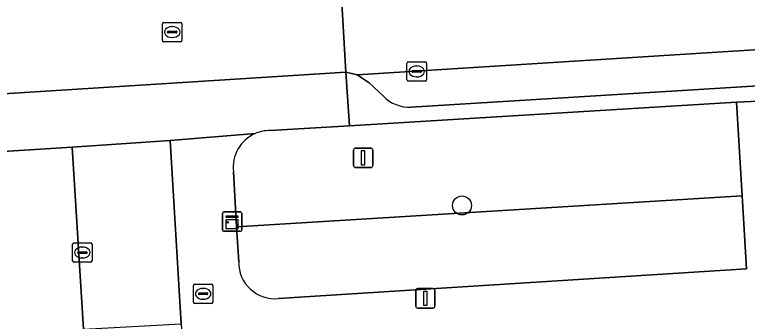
# Model space of a CAD drawing. Extents: x 159680 to 160786, y 387323 to 388340.
# Drawn here: x 160678.44 to 160716.17, y 387772 to 387787.8 of the extents above; entities that cross this region are included whole.
import ezdxf

# ---------------------------------------------------------------- set-up
doc = ezdxf.new("R2010")
doc.units = 0
for name, color, linetype in [('IMGEO_Boom', 7, 'Continuous'), ('IMGEO_Groenvoorziening', 7, 'Continuous'), ('IMGEO_Kast', 7, 'Continuous'), ('IMGEO_Kolk', 7, 'Continuous'), ('IMGEO_Lichtmast', 7, 'Continuous'), ('IMGEO_Parkeervlak_open', 7, 'Continuous'), ('IMGEO_Rijbaan_lokaal_open', 7, 'Continuous'), ('IMGEO_Rioolput', 7, 'Continuous'), ('IMGEO_Voetpad_open', 7, 'Continuous')]:
    doc.layers.add(name, color=color, linetype=linetype)

msp = doc.modelspace()

# ---------------------------------------------------------------- linework, layer by layer
at = {"layer": 'IMGEO_Boom'}
msp.add_circle((160701.475, 387777.97), 0.489, dxfattribs=at)
at = {"layer": 'IMGEO_Groenvoorziening'}
for points in [[(160689.71, 387779.699), (160689.873, 387776.876), (160715.896, 387778.466), (160715.602, 387783.295)], [(160715.602, 387783.295), (160695.691, 387782.077), (160691.591, 387781.826)], [(160692.029, 387773.176), (160716.124, 387774.708), (160715.896, 387778.466), (160689.873, 387776.876), (160689.978, 387775.065)]]:
    msp.add_lwpolyline(points, dxfattribs=at)
for centre, radius, start, end in [((160691.573, 387779.947), 1.879, 113.6135, 187.5882), ((160691.575, 387779.935), 1.891, 89.5005, 113.5192), ((160691.845, 387775.035), 1.868, 179.069, 275.64)]:
    msp.add_arc(centre, radius, start, end, dxfattribs=at)
at = {"layer": 'IMGEO_Kast'}
for p, q in [((160689.136, 387776.714), (160689.136, 387777.555)), ((160689.136, 387777.555), (160689.136, 387776.714)), ((160689.211, 387777.639), (160690.052, 387777.639)), ((160690.052, 387777.639), (160689.211, 387777.639)), ((160690.136, 387777.564), (160690.136, 387776.723)), ((160690.136, 387776.723), (160690.136, 387777.564)), ((160690.061, 387776.639), (160689.22, 387776.639)), ((160689.22, 387776.639), (160690.061, 387776.639))]:
    msp.add_line(p, q, dxfattribs=at)
for points in [[(160689.331, 387777.429), (160689.931, 387777.429), (160689.931, 387777.344), (160689.331, 387777.344), (160689.331, 387777.429)], [(160689.331, 387777.254), (160689.931, 387777.254), (160689.931, 387776.765), (160689.331, 387776.765), (160689.331, 387777.254)]]:
    msp.add_lwpolyline(points, dxfattribs=at)
msp.add_circle((160689.415, 387777.103), 0.0377, dxfattribs=at)
for centre, start, end in [((160689.214, 387777.561), 92.4484, 184.2845), ((160689.214, 387777.561), 92.4484, 184.2845), ((160690.058, 387777.561), 2.4484, 94.2845), ((160690.058, 387777.561), 2.4484, 94.2845), ((160689.214, 387776.717), 182.4484, 274.2845), ((160689.214, 387776.717), 182.4484, 274.2845), ((160690.058, 387776.717), 272.4484, 4.2845), ((160690.058, 387776.717), 272.4484, 4.2845)]:
    msp.add_arc(centre, 0.0779, start, end, dxfattribs=at)
at = {"layer": 'IMGEO_Kolk'}
for p, q in [((160698.718, 387785.371), (160699.57, 387785.371)), ((160698.643, 387784.445), (160698.643, 387785.297)), ((160699.131, 387785.151), (160699.156, 387785.151)), ((160699.644, 387785.297), (160699.644, 387784.445)), ((160698.902, 387784.865), (160698.902, 387784.877)), ((160699.34, 387784.828), (160698.942, 387784.828)), ((160698.945, 387784.914), (160699.343, 387784.914)), ((160699.154, 387784.591), (160699.129, 387784.591)), ((160699.386, 387784.877), (160699.386, 387784.865)), ((160699.57, 387784.371), (160698.718, 387784.371)), ((160681.428, 387775.117), (160681.428, 387775.969)), ((160681.503, 387776.043), (160682.355, 387776.043)), ((160682.429, 387775.969), (160682.429, 387775.117)), ((160681.687, 387775.537), (160681.687, 387775.549)), ((160681.73, 387775.586), (160682.128, 387775.586)), ((160681.916, 387775.823), (160681.941, 387775.823)), ((160682.171, 387775.549), (160682.171, 387775.537)), ((160682.125, 387775.5), (160681.727, 387775.5)), ((160681.939, 387775.263), (160681.914, 387775.263)), ((160682.355, 387775.043), (160681.503, 387775.043))]:
    msp.add_line(p, q, dxfattribs=at)
for points in [[(160698.718, 387785.371), (160699.57, 387785.371)], [(160698.643, 387784.445), (160698.643, 387785.297)], [(160699.644, 387785.297), (160699.644, 387784.445)], [(160699.57, 387784.371), (160698.718, 387784.371)], [(160681.428, 387775.117), (160681.428, 387775.969)], [(160681.503, 387776.043), (160682.355, 387776.043)], [(160682.429, 387775.969), (160682.429, 387775.117)], [(160682.355, 387775.043), (160681.503, 387775.043)]]:
    msp.add_lwpolyline(points, dxfattribs=at)
for centre, radius, start, end in [((160698.72, 387785.295), 0.0765, 91.552, 178.448), ((160698.72, 387785.295), 0.0765, 91.552, 178.448), ((160699.568, 387785.295), 0.0765, 1.552, 88.448), ((160699.568, 387785.295), 0.0765, 1.552, 88.448), ((160698.942, 387784.874), 0.0403, 85.8775, 175.7526), ((160698.939, 387784.864), 0.0366, 178.938, 274.7102), ((160699.343, 387784.871), 0.043, 264.8664, 352.4533), ((160699.347, 387784.876), 0.0386, 1.7309, 96.639), ((160698.72, 387784.447), 0.0765, 181.552, 268.448), ((160698.72, 387784.447), 0.0765, 181.552, 268.448), ((160699.568, 387784.447), 0.0765, 271.552, 358.448), ((160699.568, 387784.447), 0.0765, 271.552, 358.448), ((160681.505, 387775.967), 0.0765, 91.552, 178.448), ((160681.505, 387775.967), 0.0765, 91.552, 178.448), ((160682.353, 387775.967), 0.0765, 1.552, 88.448), ((160682.353, 387775.967), 0.0765, 1.552, 88.448), ((160681.727, 387775.546), 0.0403, 85.8775, 175.7526), ((160681.724, 387775.536), 0.0366, 178.938, 274.7102), ((160682.128, 387775.543), 0.043, 264.8664, 352.4533), ((160682.132, 387775.548), 0.0386, 1.7309, 96.639), ((160681.505, 387775.119), 0.0765, 181.552, 268.448), ((160681.505, 387775.119), 0.0765, 181.552, 268.448), ((160682.353, 387775.119), 0.0765, 271.552, 358.448), ((160682.353, 387775.119), 0.0765, 271.552, 358.448)]:
    msp.add_arc(centre, radius, start, end, dxfattribs=at)
for centre, major_axis, ratio, start_param, end_param in [((160699.13, 387784.871), (-0.387, 0.002), 0.722429, 4.712389, 7.853982), ((160699.155, 387784.871), (-0.39, 0.002), 0.717154, 1.570796, 4.712389), ((160681.915, 387775.543), (-0.387, 0.002), 0.722429, 4.712389, 7.853982), ((160681.94, 387775.543), (-0.39, 0.002), 0.717154, 1.570796, 4.712389)]:
    msp.add_ellipse(centre, major_axis=major_axis, ratio=ratio, start_param=start_param, end_param=end_param, dxfattribs=at)
at = {"layer": 'IMGEO_Lichtmast'}
for p, q in [((160695.888, 387780.022), (160695.888, 387780.822)), ((160695.888, 387780.822), (160695.888, 387780.022)), ((160695.988, 387780.922), (160696.778, 387780.922)), ((160696.778, 387780.922), (160695.988, 387780.922)), ((160696.878, 387780.822), (160696.878, 387780.022)), ((160696.878, 387780.022), (160696.878, 387780.822)), ((160696.778, 387779.922), (160695.988, 387779.922)), ((160695.988, 387779.922), (160696.778, 387779.922)), ((160699.194, 387773.684), (160699.984, 387773.684)), ((160699.984, 387773.684), (160699.194, 387773.684)), ((160699.094, 387772.784), (160699.094, 387773.584)), ((160699.094, 387773.584), (160699.094, 387772.784)), ((160700.084, 387773.584), (160700.084, 387772.784)), ((160700.084, 387772.784), (160700.084, 387773.584)), ((160699.984, 387772.684), (160699.194, 387772.684)), ((160699.194, 387772.684), (160699.984, 387772.684))]:
    msp.add_line(p, q, dxfattribs=at)
for points in [[(160696.308, 387780.797), (160696.458, 387780.797), (160696.458, 387780.047), (160696.308, 387780.047), (160696.308, 387780.797)], [(160699.514, 387773.559), (160699.664, 387773.559), (160699.664, 387772.809), (160699.514, 387772.809), (160699.514, 387773.559)]]:
    msp.add_lwpolyline(points, dxfattribs=at)
for centre, start, end in [((160695.988, 387780.822), 90, 180), ((160695.988, 387780.822), 90, 180), ((160696.778, 387780.822), 0, 90), ((160696.778, 387780.822), 360, 90), ((160695.988, 387780.022), 180, 270), ((160695.988, 387780.022), 180, 270), ((160696.778, 387780.022), 270, 0), ((160696.778, 387780.022), 270, 0), ((160699.194, 387773.584), 90, 180), ((160699.194, 387773.584), 90, 180), ((160699.984, 387773.584), 0, 90), ((160699.984, 387773.584), 360, 90), ((160699.194, 387772.784), 180, 270), ((160699.194, 387772.784), 180, 270), ((160699.984, 387772.784), 270, 0), ((160699.984, 387772.784), 270, 0)]:
    msp.add_arc(centre, 0.1, start, end, dxfattribs=at)
at = {"layer": 'IMGEO_Parkeervlak_open'}
for points in [[(160752.437, 387786.901), (160753.349, 387788.066), (160753.599, 387788.31), (160696.084, 387784.69), (160696.701, 387784.288), (160697.425, 387783.601)], [(160698.86, 387783.029), (160751.051, 387786.236)]]:
    msp.add_lwpolyline(points, dxfattribs=at)
msp.add_lwpolyline([(160681.398, 387780.969), (160681.993, 387771.606), (160687.013, 387771.881), (160686.446, 387781.308)], close=True, dxfattribs=at)
msp.add_arc((160698.774, 387784.899), 1.872, 223.902, 272.6329, dxfattribs=at)
at = {"layer": 'IMGEO_Rijbaan_lokaal_open'}
for points in [[(160675.04, 387788.393), (160675.411, 387783.57), (160695.502, 387784.827), (160695.218, 387789.608)], [(160695.218, 387789.608), (160695.502, 387784.827), (160696.084, 387784.69), (160753.599, 387788.31), (160754.018, 387788.419), (160756.977, 387788.657)]]:
    msp.add_lwpolyline(points, dxfattribs=at)
msp.add_lwpolyline([(160667.627, 387780.123), (160662.958, 387779.811), (160663.523, 387770.457), (160681.993, 387771.606), (160681.398, 387780.969), (160673.472, 387780.478)], close=True, dxfattribs=at)
at = {"layer": 'IMGEO_Rioolput'}
for p, q in [((160686.055, 387786.472), (160686.055, 387787.324)), ((160686.13, 387787.398), (160686.982, 387787.398)), ((160687.056, 387787.324), (160687.056, 387786.472)), ((160686.314, 387786.892), (160686.314, 387786.904)), ((160686.752, 387786.855), (160686.354, 387786.855)), ((160686.357, 387786.941), (160686.755, 387786.941)), ((160686.543, 387787.178), (160686.568, 387787.178)), ((160686.798, 387786.904), (160686.798, 387786.892)), ((160686.566, 387786.618), (160686.541, 387786.618)), ((160686.982, 387786.398), (160686.13, 387786.398)), ((160687.646, 387772.994), (160687.646, 387773.846)), ((160687.721, 387773.92), (160688.573, 387773.92)), ((160688.134, 387773.7), (160688.159, 387773.7)), ((160688.647, 387773.846), (160688.647, 387772.994)), ((160687.905, 387773.414), (160687.905, 387773.426)), ((160688.343, 387773.377), (160687.945, 387773.377)), ((160687.948, 387773.463), (160688.346, 387773.463)), ((160688.389, 387773.426), (160688.389, 387773.414)), ((160688.573, 387772.92), (160687.721, 387772.92)), ((160688.157, 387773.14), (160688.132, 387773.14))]:
    msp.add_line(p, q, dxfattribs=at)
for points in [[(160686.055, 387786.472), (160686.055, 387787.324)], [(160686.13, 387787.398), (160686.982, 387787.398)], [(160687.056, 387787.324), (160687.056, 387786.472)], [(160686.982, 387786.398), (160686.13, 387786.398)], [(160687.646, 387772.994), (160687.646, 387773.846)], [(160687.721, 387773.92), (160688.573, 387773.92)], [(160688.647, 387773.846), (160688.647, 387772.994)], [(160688.573, 387772.92), (160687.721, 387772.92)]]:
    msp.add_lwpolyline(points, dxfattribs=at)
for centre, radius, start, end in [((160686.132, 387787.322), 0.0765, 91.552, 178.448), ((160686.132, 387787.322), 0.0765, 91.552, 178.448), ((160686.98, 387787.322), 0.0765, 1.552, 88.448), ((160686.98, 387787.322), 0.0765, 1.552, 88.448), ((160686.354, 387786.901), 0.0403, 85.8775, 175.7526), ((160686.351, 387786.891), 0.0366, 178.938, 274.7102), ((160686.755, 387786.898), 0.043, 264.8664, 352.4533), ((160686.759, 387786.903), 0.0386, 1.7309, 96.639), ((160686.132, 387786.474), 0.0765, 181.552, 268.448), ((160686.132, 387786.474), 0.0765, 181.552, 268.448), ((160686.98, 387786.474), 0.0765, 271.552, 358.448), ((160686.98, 387786.474), 0.0765, 271.552, 358.448), ((160687.723, 387773.844), 0.0765, 91.552, 178.448), ((160687.723, 387773.844), 0.0765, 91.552, 178.448), ((160688.571, 387773.844), 0.0765, 1.552, 88.448), ((160688.571, 387773.844), 0.0765, 1.552, 88.448), ((160687.945, 387773.423), 0.0403, 85.8775, 175.7526), ((160687.942, 387773.413), 0.0366, 178.938, 274.7102), ((160688.346, 387773.42), 0.043, 264.8664, 352.4533), ((160688.35, 387773.425), 0.0386, 1.7309, 96.639), ((160687.723, 387772.996), 0.0765, 181.552, 268.448), ((160687.723, 387772.996), 0.0765, 181.552, 268.448), ((160688.571, 387772.996), 0.0765, 271.552, 358.448), ((160688.571, 387772.996), 0.0765, 271.552, 358.448)]:
    msp.add_arc(centre, radius, start, end, dxfattribs=at)
for centre, major_axis, ratio, start_param, end_param in [((160686.542, 387786.898), (-0.387, 0.002), 0.722429, 4.712389, 7.853982), ((160686.567, 387786.898), (-0.39, 0.002), 0.717154, 1.570796, 4.712389), ((160688.133, 387773.42), (-0.387, 0.002), 0.722429, 4.712389, 7.853982), ((160688.158, 387773.42), (-0.39, 0.002), 0.717154, 1.570796, 4.712389)]:
    msp.add_ellipse(centre, major_axis=major_axis, ratio=ratio, start_param=start_param, end_param=end_param, dxfattribs=at)
at = {"layer": 'IMGEO_Voetpad_open'}
for points in [[(160751.051, 387786.236), (160698.86, 387783.029)], [(160697.425, 387783.601), (160696.701, 387784.288), (160696.084, 387784.69), (160695.502, 387784.827), (160695.691, 387782.077), (160715.602, 387783.295), (160717.11, 387783.36), (160737.227, 387784.609), (160738.748, 387784.725), (160750.925, 387785.465)], [(160695.502, 387784.827), (160675.411, 387783.57), (160673.287, 387783.448), (160673.337, 387782.645), (160673.431, 387781.273), (160673.472, 387780.478), (160681.398, 387780.969), (160686.446, 387781.308), (160690.82, 387781.669)], [(160691.591, 387781.826), (160695.691, 387782.077), (160695.502, 387784.827)], [(160754.31, 387771.581), (160753.976, 387777.078), (160739.291, 387776.177), (160739.056, 387779.881), (160738.748, 387784.725), (160737.227, 387784.609), (160737.533, 387779.788), (160737.768, 387776.091), (160717.659, 387774.794), (160717.418, 387778.559), (160717.11, 387783.36), (160715.602, 387783.295), (160715.896, 387778.466), (160716.124, 387774.708), (160692.029, 387773.176)], [(160690.82, 387781.669), (160686.446, 387781.308), (160687.013, 387771.881), (160687.245, 387768.734)], [(160689.978, 387775.065), (160689.873, 387776.876), (160689.71, 387779.699)]]:
    msp.add_lwpolyline(points, dxfattribs=at)
for centre, radius, start, end in [((160698.774, 387784.899), 1.872, 223.902, 272.6329), ((160691.573, 387779.947), 1.879, 113.6135, 187.5882), ((160691.575, 387779.935), 1.891, 89.5005, 113.5192), ((160691.845, 387775.035), 1.868, 179.069, 275.64)]:
    msp.add_arc(centre, radius, start, end, dxfattribs=at)

doc.saveas('drawing.dxf')
